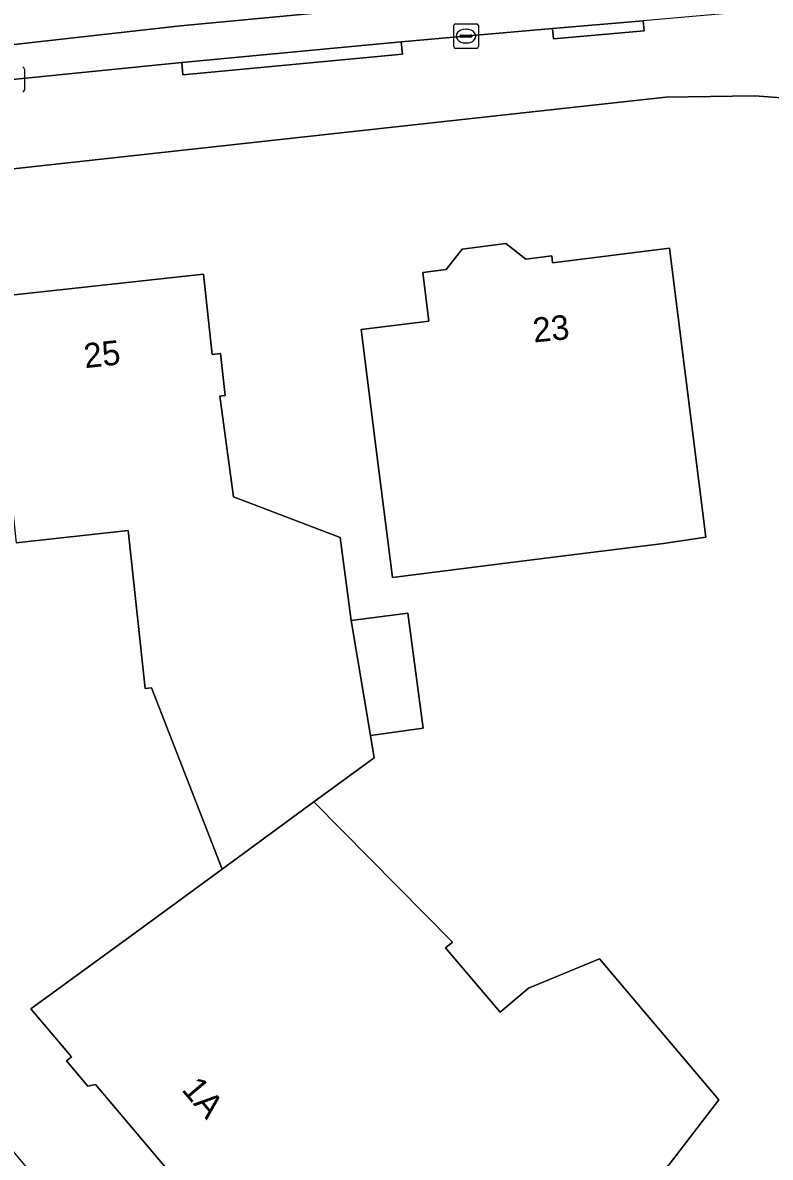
# Model space of a CAD drawing. Extents: x 161772 to 163126, y 383092 to 383917.
# Drawn here: x 162056.73 to 162087.15, y 383429.21 to 383475.4 of the extents above; entities that cross this region are included whole.
import ezdxf

# ---------------------------------------------------------------- set-up
doc = ezdxf.new("R2010")
doc.units = 0
for name, color, linetype in [('IMGEO_Erf', 7, 'Continuous'), ('IMGEO_Kolk', 7, 'Continuous'), ('IMGEO_Pand', 7, 'Continuous'), ('IMGEO_Pand_nummerreeks', 7, 'Continuous'), ('IMGEO_Parkeervlak_open', 7, 'Continuous'), ('IMGEO_Rijbaan_lokaal_gesloten', 7, 'Continuous'), ('IMGEO_Voetpad_gesloten', 7, 'Continuous'), ('IMGEO_Voetpad_open', 7, 'Continuous')]:
    doc.layers.add(name, color=color, linetype=linetype)

msp = doc.modelspace()

# ---------------------------------------------------------------- linework, layer by layer
at = {"layer": 'IMGEO_Erf'}
for points in [[(162100.337, 383471.381), (162086.524, 383472.415), (162082.905, 383472.362), (162043.107, 383468.003), (162027.495, 383466.15), (162027.9, 383463.647), (162030.791, 383459.92), (162042.704, 383445.878), (162056.737, 383428.976), (162069.531, 383413.985), (162082.036, 383400.151), (162085.851, 383396.183), (162119.667, 383362.459)], [(162055.374, 383464.21), (162064.081, 383465.156), (162064.435, 383461.894), (162064.773, 383461.931), (162064.959, 383460.224), (162064.748, 383460.201), (162065.3, 383456.099), (162069.645, 383454.447), (162070.1, 383451.06), (162072.398, 383451.369), (162073.028, 383446.676), (162070.874, 383446.386), (162071.025, 383445.475), (162068.574, 383443.678), (162074.214, 383437.973), (162073.937, 383437.739), (162076.155, 383435.117), (162077.315, 383436.099), (162080.197, 383437.293), (162085.051, 383431.555), (162083.042, 383428.917)], [(162066.336, 383424.31), (162059.684, 383432.171), (162059.37, 383432.114), (162058.505, 383433.136), (162058.708, 383433.308), (162057.059, 383435.257), (162061.102, 383438.199), (162064.838, 383440.938), (162061.971, 383448.327), (162061.713, 383448.299), (162061.015, 383454.722), (162056.459, 383454.227)]]:
    msp.add_lwpolyline(points, dxfattribs=at)
msp.add_lwpolyline([(162084.525, 383454.458), (162082.808, 383454.205), (162079.308, 383453.766), (162076.587, 383453.425), (162071.77, 383452.821), (162071.13, 383457.93), (162070.506, 383462.907), (162073.256, 383463.251), (162073.008, 383465.227), (162073.966, 383465.347), (162074.615, 383466.182), (162076.391, 383466.404), (162077.197, 383465.778), (162078.255, 383465.91), (162078.291, 383465.625), (162083.051, 383466.222), (162083.673, 383461.261)], close=True, dxfattribs=at)
at = {"layer": 'IMGEO_Kolk'}
for p, q in [((162074.269, 383474.426), (162074.269, 383475.278)), ((162074.344, 383475.352), (162075.196, 383475.352)), ((162074.757, 383475.132), (162074.782, 383475.132)), ((162075.27, 383475.278), (162075.27, 383474.426)), ((162074.528, 383474.846), (162074.528, 383474.858)), ((162074.966, 383474.809), (162074.568, 383474.809)), ((162074.571, 383474.895), (162074.969, 383474.895)), ((162074.78, 383474.572), (162074.755, 383474.572)), ((162075.012, 383474.858), (162075.012, 383474.846)), ((162075.196, 383474.352), (162074.344, 383474.352)), ((162056.799, 383473.509), (162056.799, 383472.657))]:
    msp.add_line(p, q, dxfattribs=at)
for points in [[(162074.269, 383474.426), (162074.269, 383475.278)], [(162074.344, 383475.352), (162075.196, 383475.352)], [(162075.27, 383475.278), (162075.27, 383474.426)], [(162075.196, 383474.352), (162074.344, 383474.352)], [(162056.799, 383473.509), (162056.799, 383472.657)]]:
    msp.add_lwpolyline(points, dxfattribs=at)
for centre, radius, start, end in [((162074.346, 383475.276), 0.0765, 91.552, 178.448), ((162074.346, 383475.276), 0.0765, 91.552, 178.448), ((162075.194, 383475.276), 0.0765, 1.552, 88.448), ((162075.194, 383475.276), 0.0765, 1.552, 88.448), ((162074.568, 383474.855), 0.0403, 85.8775, 175.7526), ((162074.565, 383474.845), 0.0366, 178.938, 274.7102), ((162074.969, 383474.852), 0.043, 264.8664, 352.4533), ((162074.973, 383474.857), 0.0386, 1.7309, 96.639), ((162074.346, 383474.428), 0.0765, 181.552, 268.448), ((162074.346, 383474.428), 0.0765, 181.552, 268.448), ((162075.194, 383474.428), 0.0765, 271.552, 358.448), ((162075.194, 383474.428), 0.0765, 271.552, 358.448), ((162056.723, 383473.507), 0.0765, 1.552, 88.448), ((162056.723, 383473.507), 0.0765, 1.552, 88.448), ((162056.723, 383472.659), 0.0765, 271.552, 358.448), ((162056.723, 383472.659), 0.0765, 271.552, 358.448)]:
    msp.add_arc(centre, radius, start, end, dxfattribs=at)
for centre, major_axis, ratio, start_param, end_param in [((162074.756, 383474.852), (-0.387, 0.002), 0.722429, 4.712389, 7.853982), ((162074.781, 383474.852), (-0.39, 0.002), 0.717154, 1.570796, 4.712389)]:
    msp.add_ellipse(centre, major_axis=major_axis, ratio=ratio, start_param=start_param, end_param=end_param, dxfattribs=at)
at = {"layer": 'IMGEO_Pand'}
for points in [[(162083.673, 383461.261), (162083.051, 383466.222), (162078.291, 383465.625), (162078.255, 383465.91), (162077.197, 383465.778), (162076.391, 383466.404), (162074.615, 383466.182), (162073.966, 383465.347), (162073.008, 383465.227), (162073.256, 383463.251), (162070.506, 383462.907), (162071.13, 383457.93), (162071.77, 383452.821), (162076.587, 383453.425), (162079.308, 383453.766), (162082.808, 383454.205), (162084.525, 383454.458)], [(162065.3, 383456.099), (162064.748, 383460.201), (162064.959, 383460.224), (162064.773, 383461.931), (162064.435, 383461.894), (162064.081, 383465.156), (162055.374, 383464.21), (162055.911, 383459.269), (162056.459, 383454.227), (162061.015, 383454.722), (162061.713, 383448.299), (162061.971, 383448.327), (162064.838, 383440.938), (162068.574, 383443.678), (162071.025, 383445.475), (162070.874, 383446.386), (162070.1, 383451.06), (162069.645, 383454.447)], [(162070.1, 383451.06), (162070.874, 383446.386), (162073.028, 383446.676), (162072.398, 383451.369)], [(162085.051, 383431.555), (162080.197, 383437.293), (162077.315, 383436.099), (162076.155, 383435.117), (162073.937, 383437.739), (162074.214, 383437.973), (162068.574, 383443.678), (162064.838, 383440.938), (162061.102, 383438.199), (162057.059, 383435.257), (162058.708, 383433.308), (162058.505, 383433.136), (162059.37, 383432.114), (162059.684, 383432.171), (162066.336, 383424.31), (162070.761, 383419.081), (162072.008, 383419.306), (162075.274, 383416.103), (162079.091, 383419.333), (162080.35, 383420.398), (162077.548, 383424.268), (162083.042, 383428.917)]]:
    msp.add_lwpolyline(points, close=True, dxfattribs=at)
at = {"layer": 'IMGEO_Parkeervlak_open'}
for points in [[(162102.29, 383478.671), (162078.015, 383476.679), (162063.153, 383475.268), (162037.016, 383472.344), (162030.14, 383471.368)], [(162078.287, 383475.158), (162081.983, 383475.478)], [(162072.133, 383474.615), (162074.886, 383474.863), (162078.287, 383475.158)], [(162063.201, 383473.774), (162072.133, 383474.615)], [(162032.838, 383470.268), (162034.094, 383470.386), (162037.074, 383470.831), (162056.442, 383473.101), (162063.201, 383473.774)]]:
    msp.add_lwpolyline(points, dxfattribs=at)
at = {"layer": 'IMGEO_Rijbaan_lokaal_gesloten'}
for points in [[(162063.153, 383475.268), (162078.015, 383476.679), (162102.29, 383478.671), (162101.898, 383483.2), (162100.89, 383483.129), (162094.99, 383482.601), (162091.645, 383482.346), (162074.457, 383480.872), (162065.71, 383480.028), (162056.772, 383479.174), (162056.048, 383479.111), (162040.283, 383477.247), (162031.7, 383476.189)], [(162029.555, 383471.285), (162030.14, 383471.368), (162037.016, 383472.344), (162063.153, 383475.268)]]:
    msp.add_lwpolyline(points, dxfattribs=at)
at = {"layer": 'IMGEO_Voetpad_gesloten'}
for points in [[(162082.905, 383472.362), (162086.524, 383472.415), (162100.337, 383471.381), (162104.678, 383474.608), (162104.467, 383477.512), (162105.425, 383477.589)], [(162102.047, 383477.198), (162100.759, 383477.08), (162100.604, 383477.068), (162100.645, 383476.589), (162095.726, 383476.169), (162095.684, 383476.667), (162095.429, 383476.645), (162092.257, 383476.371), (162089.085, 383476.094), (162081.983, 383475.478), (162082.019, 383475.074), (162078.324, 383474.745), (162078.287, 383475.158), (162074.886, 383474.863), (162072.133, 383474.615), (162072.179, 383474.118), (162063.247, 383473.277), (162063.201, 383473.774), (162056.442, 383473.101), (162037.074, 383470.831), (162034.094, 383470.386), (162032.838, 383470.268)], [(162024.547, 383465.773), (162027.495, 383466.15), (162043.107, 383468.003), (162082.905, 383472.362)]]:
    msp.add_lwpolyline(points, dxfattribs=at)
at = {"layer": 'IMGEO_Voetpad_open'}
for points in [[(162078.287, 383475.158), (162078.324, 383474.745), (162082.019, 383475.074), (162081.983, 383475.478)], [(162072.133, 383474.615), (162063.201, 383473.774), (162063.247, 383473.277), (162072.179, 383474.118)]]:
    msp.add_lwpolyline(points, close=True, dxfattribs=at)

# ---------------------------------------------------------------- texts
at = {"layer": 'IMGEO_Pand_nummerreeks'}
for s, rotation, p in [('23', 5.6608, (162077.533, 383462.379)), ('25', 6.1994, (162059.264, 383461.333)), ('1A', 310.2787, (162063.159, 383431.956))]:
    msp.add_text(s, height=1, rotation=rotation, dxfattribs=at).set_placement(p)

doc.saveas('drawing.dxf')
